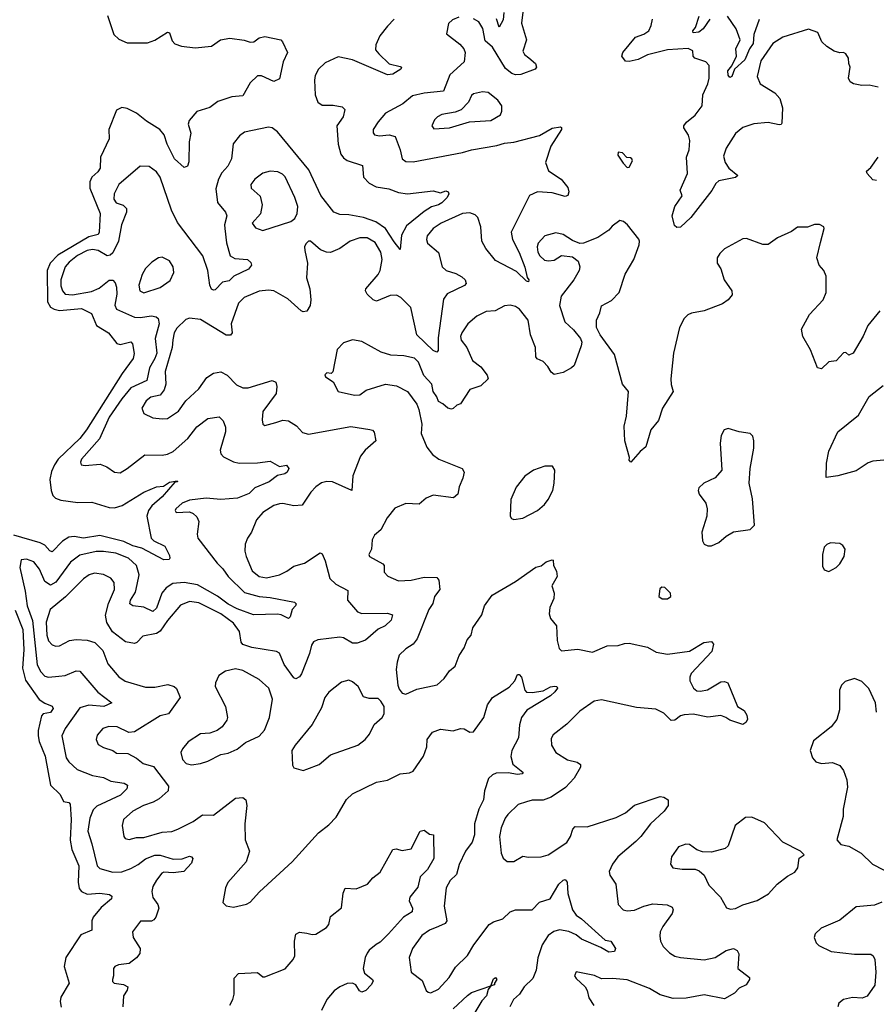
# Model space of a CAD drawing. Extents: x 1603745 to 1745082, y 385868 to 533966.
# Tile 471 of 646: x 1704257 to 1708935, y 474869 to 480245. Entities that reach past the tile are written whole.
import ezdxf

# ---------------------------------------------------------------- set-up
doc = ezdxf.new("R2010")
doc.units = 0

msp = doc.modelspace()

# ---------------------------------------------------------------- linework, layer by layer
at = {"layer": '0CON20XD'}
for points in [[(1704737.2, 480267.2), (1704771.8, 480165), (1704798, 480138), (1704845, 480118.5), (1704955, 480117.9), (1704995, 480132.7), (1705065, 480176), (1705075, 480173.3), (1705089.2, 480129.2), (1705105, 480112.5), (1705140.7, 480100.7), (1705215, 480090.9), (1705305, 480100), (1705354.6, 480135.4), (1705405, 480143.5), (1705482.9, 480132.9), (1705515, 480121.8), (1705535.4, 480124.6), (1705565, 480145.8), (1705595.9, 480154.1), (1705682.5, 480135), (1705692.5, 480125), (1705720, 480065), (1705695.5, 480014.5), (1705675, 479922.5), (1705645, 479907.5), (1705578.1, 479938.1), (1705555, 479938), (1705515, 479900), (1705475, 479830), (1705415, 479823.8), (1705338.8, 479798.8), (1705295, 479766.4), (1705225, 479743.5), (1705181.8, 479695), (1705177.5, 479675), (1705191.9, 479625), (1705182.2, 479577.8), (1705180.6, 479469.4), (1705174, 479446), (1705155, 479438.8), (1705103.1, 479485), (1705063.2, 479565), (1705045.8, 479615.8), (1705023.1, 479645), (1704950.5, 479690.5), (1704895, 479734.4), (1704845, 479760.6), (1704815, 479765.7), (1704785, 479751.2), (1704744, 479645), (1704745.5, 479595), (1704698.9, 479495), (1704697.1, 479435), (1704684.4, 479415), (1704651.5, 479385), (1704640.8, 479359.1), (1704640.5, 479325), (1704697, 479187), (1704690.7, 479085), (1704685, 479072.9), (1704635, 479059.4), (1704465, 478960.3), (1704424, 478915), (1704406.7, 478875), (1704409.2, 478705), (1704425, 478675.9), (1704445, 478663.9), (1704475, 478658), (1704595, 478668.6), (1704650.2, 478640.2), (1704675.8, 478575.8), (1704741.5, 478535), (1704787.2, 478477.2), (1704805, 478471.1), (1704865, 478485.6), (1704872.9, 478475), (1704882.1, 478422.1), (1704877.3, 478395), (1704816.3, 478313.7), (1704622.2, 478005), (1704585, 477957.6), (1704466.7, 477845), (1704446.5, 477815), (1704431, 477779), (1704421.8, 477735), (1704428.8, 477675), (1704438, 477648), (1704452.2, 477632.2), (1704481.3, 477621.3), (1704575, 477609.3), (1704650.4, 477610.4), (1704745, 477581.1), (1704775, 477579.2), (1704817.5, 477592.5), (1704935, 477666.2), (1705005, 477694.2), (1705041.9, 477698.1), (1705075, 477720), (1705117, 477727), (1705118.3, 477721.7), (1705105, 477720), (1705035, 477640), (1704978.2, 477591.8), (1704960.4, 477565), (1704951.5, 477535), (1704974.6, 477414.6), (1704989.5, 477399.5), (1705050.6, 477370.6), (1705075, 477320), (1705078, 477305), (1705072.7, 477297.3), (1705045, 477296.7), (1704925, 477358.9), (1704875, 477372.7), (1704826.7, 477396.7), (1704695, 477429), (1704605, 477415.2), (1704555, 477422.9), (1704525, 477419.4), (1704491.9, 477398.1), (1704435, 477340), (1704422.2, 477345), (1704395, 477375.4), (1704368.8, 477388.8), (1704225, 477430.3)], [(1706655, 480258.5), (1706621.2, 480245), (1706598.1, 480225), (1706587.7, 480167.7), (1706660.9, 480110.9), (1706683.3, 480085), (1706689.5, 480065), (1706683.5, 480015), (1706605.3, 479944.7), (1706571.1, 479855), (1706466.4, 479843.6), (1706401.3, 479828.7), (1706350, 479785), (1706255.4, 479734.6), (1706215, 479687.5), (1706188.1, 479645), (1706187, 479627), (1706195, 479616), (1706221.7, 479611.7), (1706275, 479616.2), (1706307.6, 479607.6), (1706335.3, 479535.3), (1706345.5, 479485.5), (1706365, 479470.6), (1706405, 479468.2), (1706675, 479520.4), (1706725, 479535.4), (1706862.1, 479557.9), (1706905, 479571.1), (1706955, 479576.9), (1707095, 479612.2), (1707165, 479653.5), (1707209.7, 479659.7), (1707215.7, 479655.7), (1707215.7, 479645), (1707158.1, 479555), (1707127.8, 479465), (1707145, 479420), (1707213.1, 479375), (1707249.7, 479329.7), (1707255.6, 479304.4), (1707250, 479285), (1707235, 479280.6), (1707165, 479300), (1707085, 479305.2), (1707040.6, 479285), (1706941.1, 479085), (1706947.8, 479045), (1706985, 478973.5), (1707015.4, 478894.6), (1707027.9, 478837.9), (1707038, 478825), (1707035, 478813.3), (1707025, 478816.7), (1706970.1, 478870.1), (1706855, 478930.8), (1706803.1, 478995), (1706780.7, 479035), (1706774.8, 479115), (1706759.2, 479165), (1706745, 479179.1), (1706715, 479190), (1706675, 479186.3), (1706558.5, 479135), (1706514.8, 479105.2), (1706481.8, 479065), (1706477.8, 479045), (1706484.6, 479024.6), (1706543.8, 478973.8), (1706564, 478896)], [(1707004.7, 480285.3), (1706996.9, 480226.9), (1707024.6, 480135), (1707005, 480072.5), (1707013.1, 480055), (1707036.7, 480036.7), (1707074.3, 480005), (1707078.6, 479985), (1707072, 479975), (1706993.4, 479946.6), (1706965, 479944.6), (1706945, 479952), (1706909.3, 479979.3), (1706839.6, 480095), (1706799.4, 480129.4), (1706787, 480197), (1706765, 480233.6), (1706735, 480249.1)], [(1706901, 480285), (1706897.6, 480245), (1706875, 480204), (1706860.4, 480250.4)], [(1708025, 480247.5), (1707989.5, 480195), (1707965, 480176.5), (1707934, 480174), (1707933.5, 480185), (1707947.2, 480202.8), (1707967.4, 480265)], [(1708295, 480246.9), (1708265.1, 480164.9), (1708261.7, 480115), (1708241.6, 480085), (1708216.7, 480025), (1708160, 479975), (1708145.5, 479934.5), (1708135, 479930), (1708125, 479942.5), (1708123.1, 479965), (1708146.1, 479993.9), (1708171.1, 480045), (1708168.2, 480085), (1708190.5, 480135), (1708170.3, 480195), (1708121.9, 480265)], [(1706302.1, 480247.9), (1706265, 480209.2), (1706223.4, 480156.6), (1706202.5, 480107.5), (1706200.3, 480080.3), (1706217.7, 480057.7), (1706275, 480004.4), (1706335, 479988.6), (1706341.2, 479985), (1706338.8, 479975), (1706295, 479947.8), (1706265, 479943.6), (1706075, 480026.7), (1705997, 480043), (1705925, 480009.5), (1705889.4, 479975), (1705870.8, 479940.8), (1705866.5, 479915), (1705871.2, 479835), (1705885, 479794.4), (1705908.8, 479778.8), (1705968.5, 479778.5), (1706018.4, 479768.4), (1706032.5, 479755), (1706024, 479715), (1705988.5, 479665), (1705995.4, 479565), (1706011.4, 479511.4), (1706025, 479490.9), (1706045, 479477.1), (1706128.9, 479448.9), (1706134.5, 479385), (1706165, 479352.2), (1706203, 479333), (1706272, 479322), (1706325, 479301.9), (1706375, 479294.3), (1706515, 479311.4), (1706555, 479300), (1706585, 479311.2), (1706597.5, 479305), (1706600, 479295), (1706591.2, 479275), (1706562.5, 479245), (1706545, 479233.6), (1706505, 479222.5), (1706465, 479198.1), (1706370, 479120), (1706342.1, 479067.9), (1706335, 478990), (1706302.3, 479032.3), (1706254.2, 479104.2), (1706201.1, 479141.1), (1706134.8, 479164.8), (1706055, 479180.5), (1706005, 479180.8), (1705972, 479195), (1705901.3, 479285), (1705836, 479425), (1705665, 479632.5), (1705635, 479654.5), (1705615, 479658.9), (1705485, 479630.6), (1705458.3, 479611.7), (1705422.1, 479567.9), (1705413.8, 479485), (1705394.6, 479445), (1705361.8, 479408.2), (1705342.9, 479375), (1705327.7, 479322.3), (1705337.6, 479247.6), (1705380.5, 479195), (1705389.1, 479175), (1705376.2, 479125), (1705378.2, 479105), (1705386.3, 479026.3), (1705405.9, 478955.9), (1705432, 478942), (1705501.2, 478935), (1705519.8, 478919.8), (1705523.1, 478905), (1705506.2, 478883.8), (1705425.7, 478844.3), (1705400.6, 478819.4), (1705365, 478812.2), (1705325, 478770.8), (1705315, 478767.5), (1705305, 478774.2), (1705294.6, 478795), (1705284.5, 478875.5), (1705256.8, 478955), (1705118.4, 479138.4), (1705085.3, 479205.3), (1705024.7, 479384.7), (1705004, 479414), (1704965, 479442.9), (1704915, 479445.7), (1704799.2, 479345), (1704772.4, 479295), (1704771.1, 479265), (1704784.8, 479244.8), (1704821.8, 479231.8), (1704839.6, 479215), (1704841.2, 479195), (1704812.9, 479125), (1704796.6, 479035), (1704765, 478972.2), (1704750.4, 478959.6), (1704735, 478956.2), (1704685, 478984), (1704655, 478990.3), (1704625, 478984.2), (1704572.7, 478957.3), (1704528, 478922), (1704506.1, 478895), (1704481.7, 478825), (1704481.9, 478791.9), (1704491.2, 478765), (1704505, 478747.1), (1704545, 478742.7), (1704649.5, 478760.5), (1704690.4, 478779.6), (1704745, 478822.2), (1704765, 478822.5), (1704778, 478808), (1704786.6, 478785), (1704787.4, 478747.4), (1704776.9, 478686.9), (1704785.4, 478665.4), (1704885, 478621.6), (1704915, 478619.5), (1704977.8, 478627.7), (1705002.7, 478622.7), (1705014, 478614), (1705018.8, 478585), (1704997.3, 478505), (1705006.3, 478425), (1704995, 478396), (1704966.2, 478343.8), (1704950.8, 478275), (1704865, 478235.8), (1704814.2, 478175.8), (1704745.2, 478075), (1704693.1, 477956.9), (1704594.4, 477845), (1704588.8, 477828.8), (1704592.5, 477815), (1704615, 477811.2), (1704697.6, 477817.6), (1704733.4, 477803.4), (1704774.4, 477774.4), (1704805, 477771.9), (1704845, 477794.4), (1704939.8, 477870.2), (1705035, 477866.9), (1705065, 477872.3), (1705095, 477887.7), (1705175, 477958.4), (1705225, 478022.8), (1705285, 478067.5), (1705346.3, 478076.3), (1705369.2, 478055), (1705380.7, 478020.7), (1705381.8, 477995), (1705352.2, 477895), (1705355.7, 477875), (1705369.3, 477859.3), (1705425, 477831.1), (1705455, 477824.5), (1705555, 477825.5), (1705625, 477834.4), (1705675, 477805.8), (1705715, 477812.5), (1705727.1, 477795), (1705718.6, 477775), (1705705.8, 477765), (1705665, 477756.7), (1705618.7, 477721.3), (1705541.7, 477688.3), (1705510.9, 477659.1), (1705446.6, 477633.4), (1705355.6, 477625.6), (1705275, 477632.9), (1705185, 477621.5), (1705144.2, 477605), (1705110, 477575), (1705106.7, 477565), (1705112.5, 477555), (1705185, 477557.5), (1705205, 477549.2), (1705225, 477530.8), (1705235.6, 477505), (1705226.8, 477436.8), (1705230, 477415), (1705335, 477277.1), (1705367.1, 477247.1), (1705395.9, 477205), (1705485, 477117.6), (1705565, 477096), (1705625, 477091.1), (1705757.5, 477065), (1705766.2, 477055), (1705763.3, 477045), (1705745.7, 477024.3), (1705734.3, 476985.7), (1705725, 476976.2), (1705685, 476996.5), (1705665, 477000), (1705533.8, 476995), (1705445, 477028.3), (1705395, 477053.8), (1705337.8, 477097.8), (1705228.7, 477158.7), (1705155, 477172.6), (1705094, 477166), (1705057, 477143), (1705033.1, 477115), (1705005, 477032.7), (1704984.2, 477014.2), (1704935, 477036.9), (1704874.6, 477044.6), (1704859.2, 477055), (1704862.1, 477075), (1704889.6, 477120.4), (1704898.6, 477161.4), (1704910, 477215), (1704894.7, 477265), (1704852.1, 477305), (1704782.5, 477332.5), (1704715, 477341.9), (1704675, 477340.7), (1704585, 477321.5), (1704535, 477282.9), (1704455, 477173.4), (1704425, 477156.9), (1704395, 477177.1), (1704364.7, 477245), (1704335, 477284.5), (1704295, 477300.4), (1704264.7, 477295.3), (1704258.1, 477255), (1704287.2, 477125), (1704298.1, 477045), (1704327.3, 476965), (1704353.4, 476723.4), (1704371.9, 476685), (1704395, 476660.8), (1704415, 476656.2), (1704470.9, 476660.9), (1704505, 476664.7), (1704565, 476690.4), (1704585, 476687.5), (1704683.5, 476573.5), (1704760, 476515), (1704717.5, 476495), (1704635, 476503.3), (1704585, 476488.9), (1704505, 476375.6), (1704488.2, 476335), (1704510.3, 476215), (1704525, 476192.9), (1704571.6, 476151.6), (1704655, 476118.4), (1704715, 476107.1), (1704755, 476088.4), (1704827.2, 476077.2), (1704845.6, 476065), (1704841.8, 476045), (1704808.1, 476011.9), (1704679.3, 475950.7), (1704658.9, 475931.1), (1704641.1, 475885), (1704629.2, 475815), (1704651.9, 475745), (1704679.6, 475625), (1704695, 475611.5), (1704765, 475591.8), (1704815, 475592.3), (1704865, 475611.1), (1704905, 475631.9), (1704945, 475663.7), (1704995, 475683.4), (1705025, 475684), (1705095, 475662.2), (1705145, 475662.9), (1705185, 475677.9), (1705195.3, 475675.3), (1705202.2, 475665), (1705195, 475639.2), (1705153.8, 475595), (1705095, 475587.5), (1705045, 475591.5), (1705033.6, 475585), (1705005, 475546.5), (1704985, 475512.5), (1704978.2, 475485), (1704985, 475452), (1705010.9, 475415), (1705017.1, 475395), (1705000.9, 475345), (1704990.2, 475329.8), (1704976.6, 475323.4), (1704916.2, 475323.8), (1704874, 475265), (1704876, 475235), (1704914.6, 475175), (1704913.9, 475146.1), (1704895, 475123.5), (1704855, 475092.9), (1704797.5, 475085), (1704776.2, 475075), (1704768.8, 475065), (1704770, 475025), (1704763.8, 475005)], [(1708943.9, 479876.1), (1708895, 479887.5), (1708855, 479886.2), (1708810, 479895), (1708792.5, 479905), (1708782.5, 479925), (1708792.5, 479985), (1708783.8, 480005), (1708783.3, 480035), (1708768.3, 480058.3), (1708755, 480066.7), (1708735, 480063.3), (1708705, 480073.8), (1708665, 480098), (1708638, 480125), (1708615.7, 480175.7), (1708565, 480192.5), (1708425, 480149.2), (1708369.5, 480115), (1708305, 480020), (1708284.7, 479934.7), (1708300, 479895), (1708380, 479845), (1708407.5, 479815), (1708423.1, 479763.1), (1708419.6, 479680.4), (1708415, 479672.9), (1708405, 479671.5), (1708345, 479684.5), (1708265, 479676.9), (1708205, 479655.6), (1708165, 479622.9), (1708115, 479543.8), (1708099.7, 479499.7), (1708110, 479465), (1708129.2, 479435), (1708178, 479395), (1708165, 479383.6), (1708074, 479365), (1708058.9, 479351.1), (1708037, 479313), (1707922.5, 479165), (1707865, 479112), (1707845, 479111.2), (1707832.2, 479122.2), (1707820.4, 479175), (1707835, 479224.3), (1707873.9, 479283.9), (1707864.2, 479315), (1707903.9, 479405), (1707897.8, 479495), (1707913.3, 479535), (1707917.1, 479585), (1707910, 479615), (1707884.2, 479655), (1707884.2, 479665), (1707898.6, 479685), (1707945, 479723.3), (1707983.5, 479775), (1707987.1, 479835), (1708015.6, 479895), (1708022.5, 479925), (1708022.5, 479995), (1708004.5, 480014.5), (1707943.8, 480035), (1707934.2, 480045), (1707932.5, 480075), (1707906.9, 480086.9), (1707795, 480080.3), (1707685, 480052.3), (1707635, 480027.9), (1707585, 480016.5), (1707565, 480019.2), (1707545.8, 480045), (1707550.8, 480065), (1707619.5, 480150.5), (1707665, 480165.7), (1707692, 480185), (1707705, 480212.5), (1707711.7, 480248.3)], [(1706518.6, 479648.6), (1706605, 479654.3), (1706713.1, 479686.9), (1706830, 479695), (1706882, 479725), (1706890.8, 479745), (1706889.2, 479775), (1706867.5, 479805), (1706815, 479847.8), (1706785, 479851.2), (1706735, 479839.4), (1706725, 479831.2), (1706707.5, 479795), (1706667.9, 479752.1), (1706635, 479740), (1706563.1, 479726.9), (1706538.8, 479715), (1706522.4, 479697.6), (1706508, 479665), (1706518.6, 479648.6)], [(1707575, 479437.5), (1707585, 479440), (1707602.5, 479475), (1707600, 479485), (1707591.7, 479491.7), (1707573, 479493), (1707548.3, 479518.3), (1707525, 479522.5), (1707523.8, 479505), (1707551.7, 479461.7), (1707575, 479437.5)], [(1708935, 479366.2), (1708915, 479370), (1708884.2, 479405), (1708881.4, 479418.6), (1708905, 479438.8), (1708945, 479494)], [(1705585, 479094.5), (1705737.1, 479142.9), (1705759.6, 479160.4), (1705772.6, 479187.4), (1705776.4, 479225), (1705760.5, 479275), (1705706.6, 479386.6), (1705692.4, 479402.4), (1705667.5, 479415), (1705625, 479417.3), (1705585, 479407.5), (1705542, 479375), (1705520, 479345), (1705521.2, 479325), (1705571.2, 479281.2), (1705581.4, 479235), (1705572.5, 479185), (1705527.5, 479135), (1705545, 479108), (1705585, 479094.5)], [(1708954.3, 478655.7), (1708887.5, 478575), (1708862.4, 478517.6), (1708808, 478425), (1708785, 478413.8), (1708767.7, 478427.7), (1708755, 478426.2), (1708715, 478383.3), (1708675, 478376.2), (1708635, 478338.8), (1708613.3, 478345), (1708575, 478442.5), (1708533.3, 478515), (1708526.7, 478555), (1708570, 478635), (1708644.4, 478715.6), (1708660, 478755), (1708660.8, 478845), (1708648, 478875), (1708622, 478905), (1708610, 478945), (1708629.3, 479029.3), (1708650, 479105), (1708647.5, 479115), (1708625, 479127.5), (1708597, 479127), (1708558.3, 479111.7), (1708505, 479112), (1708471.2, 479088.8), (1708395, 479054), (1708345, 479018), (1708315, 479018), (1708225, 479050), (1708205, 479048), (1708106.4, 478993.6), (1708080.7, 478969.3), (1708066.2, 478945), (1708066.2, 478915), (1708085.6, 478885.6), (1708104.5, 478824.5), (1708145.8, 478765), (1708146.9, 478743.1), (1708125, 478716.2), (1708095, 478694.2), (1707995, 478655.8), (1707925, 478642), (1707905, 478633.8), (1707885, 478613.3), (1707860, 478565), (1707826.9, 478425), (1707812, 478285), (1707813.9, 478253.9), (1707826.2, 478215), (1707768, 478125), (1707745, 478057.5), (1707704, 478005), (1707676.1, 477913.9), (1707645, 477887.5), (1707595, 477830), (1707585, 477840), (1707587.5, 477855), (1707561.2, 477945), (1707557.5, 478025), (1707570, 478080), (1707581.2, 478215), (1707548, 478255), (1707505, 478416.7), (1707426.2, 478525), (1707407.5, 478565), (1707407.5, 478605), (1707425.8, 478644.2), (1707435, 478682.5), (1707487.9, 478712.1), (1707530, 478755), (1707563.3, 478855), (1707611.1, 478935), (1707639.6, 479015), (1707642.5, 479035), (1707637.6, 479047.6), (1707575.6, 479125.6), (1707555, 479143.8), (1707535, 479148.8), (1707492.3, 479117.7), (1707474.3, 479095.7), (1707415, 479055.7), (1707335, 479024.3), (1707315, 479024), (1707275, 479039.2), (1707225, 479071.4), (1707185, 479081.4), (1707125.6, 479064.4), (1707088.5, 479025), (1707082.1, 479005), (1707086.4, 478975), (1707097.8, 478955), (1707122.7, 478932.7), (1707145, 478928.5), (1707175, 478932.7), (1707215, 478957.5), (1707275, 478950), (1707306.8, 478926.8), (1707315.6, 478895.6), (1707311.9, 478875), (1707283.5, 478825), (1707214.4, 478735), (1707205.5, 478685), (1707233.3, 478595), (1707282.1, 478552.1), (1707320, 478505), (1707326.2, 478485), (1707324, 478465), (1707285, 478356.7), (1707271.2, 478345), (1707225, 478318.6), (1707175, 478307.5), (1707160, 478320), (1707141.2, 478351.2), (1707115, 478379.2), (1707082.9, 478392.9), (1707075.8, 478405), (1707073.2, 478455), (1707046.2, 478525), (1707034.6, 478605), (1706986.7, 478665), (1706965, 478678.8), (1706935, 478687.3), (1706905, 478683.5), (1706853.8, 478656.2), (1706805, 478651.1), (1706754.2, 478625.8), (1706705, 478584.5), (1706671.1, 478535), (1706664.5, 478515), (1706667.8, 478495), (1706698.9, 478455), (1706728.9, 478385), (1706775, 478348.9), (1706809.4, 478305), (1706814.4, 478285), (1706774.6, 478245.4), (1706715, 478225.5), (1706665, 478147.5), (1706645, 478140), (1706625, 478122.5), (1706615, 478118.8), (1706595, 478123.8), (1706568.3, 478148.3), (1706545, 478160), (1706535.9, 478185.9), (1706515.7, 478215.7), (1706508.1, 478255), (1706463.2, 478303.2), (1706434.6, 478375), (1706412.9, 478397.1)], [(1706564, 478896), (1706586.1, 478876.1), (1706638.8, 478858.8), (1706670.8, 478840.8), (1706690, 478825), (1706695.7, 478805), (1706685.3, 478794.7), (1706591.7, 478748.3), (1706571.7, 478718.3), (1706542.1, 478507.9), (1706541.4, 478438.6), (1706535, 478429.2), (1706515, 478439.5), (1706426.2, 478525), (1706393.8, 478673.8), (1706338.8, 478728.8), (1706315, 478740.5), (1706280.7, 478739.3), (1706205, 478708.1), (1706188, 478715), (1706155, 478746), (1706145.6, 478765), (1706147.8, 478775), (1706215, 478853.3), (1706225.4, 478875), (1706237.3, 478935), (1706230, 478975), (1706198.6, 479028.6), (1706155, 479053.2), (1706115, 479054.8), (1706061.9, 479035), (1706005, 478995.9), (1705955, 478973.3), (1705932.5, 478975), (1705899.1, 478989.1), (1705845, 479036.2), (1705835, 479036.2), (1705818.8, 479021.2), (1705812.5, 479005), (1705814.2, 478985), (1705828.5, 478915), (1705822.5, 478835), (1705841.8, 478775), (1705847.1, 478715), (1705843.6, 478685), (1705825, 478653.1), (1705805, 478649.5), (1705795, 478655.5), (1705721.3, 478721.3), (1705645, 478764), (1705615, 478769.2), (1705565, 478763.7), (1705482.5, 478727.5), (1705452.2, 478697.8), (1705411.8, 478585), (1705417.5, 478535), (1705407.6, 478522.4), (1705385, 478523.5), (1705245, 478608.2), (1705185, 478615.4), (1705165, 478608.2), (1705115, 478560.5), (1705100.7, 478535), (1705093.7, 478496.4), (1705090, 478455), (1705051.2, 478325), (1705054.6, 478255), (1705046.5, 478223.5), (1705025, 478194.4), (1704973.8, 478185), (1704948, 478165), (1704923.3, 478125), (1704934.4, 478094.4), (1704985, 478071.4), (1705035, 478065.6), (1705065, 478068.6), (1705125, 478108.6), (1705165, 478164), (1705235, 478229.2), (1705278.3, 478291.7), (1705315, 478314.4), (1705355, 478322.2), (1705390, 478305), (1705441.3, 478251.3), (1705475, 478234.5), (1705505, 478235.6), (1705635, 478275.6), (1705655, 478266.2), (1705662.1, 478242.1), (1705658.6, 478205), (1705585, 478106), (1705580.5, 478060.5), (1705585, 478036.7), (1705595, 478029.2), (1705655.7, 478045.7), (1705695, 478058.2), (1705725, 478054.5), (1705768.3, 478028.3), (1705801.4, 477991.4), (1705835, 477981.8), (1706065, 478023.2), (1706168.5, 478008.5), (1706184.3, 478004.3), (1706192.5, 477992.5), (1706201.1, 477945), (1706144.4, 477895), (1706118.3, 477861.7), (1706076.7, 477755), (1706070, 477675), (1705965, 477721.1), (1705935, 477724.6), (1705905, 477716.4), (1705875, 477695.5), (1705846.7, 477665), (1705800, 477595), (1705755, 477590), (1705695, 477603.5), (1705675, 477601.8), (1705645, 477592.5), (1705585, 477555.4), (1705550, 477515), (1705523.1, 477446.9), (1705500.8, 477415), (1705487.7, 477382.3), (1705487, 477343), (1705493.5, 477315), (1705526.9, 477236.9), (1705565.3, 477205.3), (1705605, 477198), (1705675.8, 477215), (1705716.6, 477233.4), (1705755, 477260.8), (1705812.2, 477277.8), (1705897.5, 477335), (1705908.2, 477328.2), (1705925, 477290), (1705951.5, 477195), (1705983.1, 477163.1), (1706048.3, 477128.3), (1706047.7, 477075), (1706101.9, 477011.9), (1706125, 477003.7), (1706265.6, 477005.6), (1706293.3, 476995), (1706285, 476966.7), (1706253.4, 476936.6), (1706215, 476917.5), (1706145, 476858.1), (1706099.3, 476840.7), (1706075, 476840.9), (1706025, 476870.4), (1706005, 476873.8), (1705885, 476859.4), (1705861.5, 476848.5), (1705849.8, 476830.2), (1705839.3, 476785), (1705796.7, 476673.3), (1705785, 476657.5), (1705765, 476646), (1705755, 476651.2), (1705702.1, 476725), (1705675, 476786.4), (1705660, 476795), (1705525, 476817.9), (1705475, 476834.2), (1705466.9, 476846.9), (1705457.1, 476905), (1705425, 476950), (1705355, 477000.7), (1705235, 477062), (1705185, 477068.9), (1705135, 477048.5), (1705064.2, 476965), (1705023.8, 476906.2), (1705005, 476894.8), (1704929.8, 476880.2), (1704897.8, 476845), (1704885, 476839.6), (1704835, 476847.9), (1704763.6, 476903.6), (1704733.4, 476953.4), (1704726.2, 476993.8), (1704741.9, 477058.1), (1704775.4, 477135), (1704772.8, 477172.8), (1704755, 477195.7), (1704715, 477215.6), (1704665, 477223.5), (1704636, 477215), (1704605, 477191.8), (1704506.8, 477093.2), (1704424.4, 477025), (1704401.9, 476955), (1704405.3, 476885), (1704415, 476853.1), (1704435, 476832.9), (1704455, 476824.3), (1704475, 476827.1), (1704530, 476855), (1704565, 476860.5), (1704625, 476856.7), (1704666.7, 476845), (1704711.1, 476801.1), (1704737.7, 476727.7), (1704798.1, 476658.1), (1704832.9, 476632.9), (1704945, 476601.1), (1704995, 476600.4), (1705065.4, 476614.6), (1705101.4, 476605), (1705113, 476593), (1705133.1, 476545), (1705097, 476493), (1705070, 476455), (1705025, 476443.5), (1704885, 476356.8), (1704853.3, 476353.3), (1704788.8, 476385), (1704743.6, 476386.4), (1704711.4, 476375), (1704680.3, 476339.7), (1704674, 476315), (1704685, 476288), (1704715, 476271.9), (1704765, 476254.3), (1704785, 476240.6), (1704848.2, 476238.2), (1704895, 476212.9), (1704930.8, 476185), (1704987.8, 476167.8), (1705070.5, 476060.5), (1705067.3, 476035), (1705018.5, 475991.5), (1704986.6, 475973.4), (1704932.5, 475955), (1704875, 475923.1), (1704825, 475878), (1704817.1, 475845), (1704826.2, 475785), (1704833.3, 475775), (1704855, 475769.2), (1704895, 475780.6), (1704935, 475780.6), (1705035, 475808.5), (1705087.6, 475812.4), (1705121.2, 475825), (1705205, 475867.5), (1705255, 475904.4), (1705315, 475901.4), (1705435, 475994.4), (1705475, 475999.2), (1705492, 475985), (1705496.9, 475955), (1705487.1, 475855), (1705487.7, 475767.7), (1705512.9, 475705), (1705493.6, 475646.4), (1705394.2, 475535), (1705380.6, 475505), (1705366.7, 475425), (1705385, 475406.7), (1705425, 475400), (1705495, 475416.2), (1705515, 475426.2), (1705567.1, 475482.9), (1705745, 475647.1), (1705889.2, 475805), (1705945, 475849.4), (1705985, 475890.8), (1706042, 475988), (1706075, 476018.6), (1706205, 476082.5), (1706265, 476093.1), (1706335, 476127.1), (1706385, 476132.9), (1706405, 476142), (1706462.2, 476225), (1706480, 476275), (1706482, 476315), (1706511.2, 476355), (1706555, 476372.5), (1706625, 476362), (1706665, 476375.6), (1706685, 476374), (1706715, 476355.7), (1706735, 476357.5), (1706791.9, 476435), (1706811.8, 476505), (1706838.1, 476545), (1706929.4, 476600.6), (1706960, 476635), (1706975, 476670), (1706985, 476670), (1706996.7, 476655), (1707016, 476585), (1707024.4, 476574.4), (1707055, 476571.9), (1707115, 476580.9), (1707155, 476602.5), (1707177, 476607), (1707190, 476605), (1707194.4, 476595), (1707180, 476575), (1707155.8, 476554.2), (1707025.6, 476475), (1706997.8, 476435), (1706986.5, 476395), (1706980.4, 476325), (1706944.5, 476255), (1706938.5, 476221.5), (1706949.8, 476179.8), (1706995.7, 476145), (1707005.7, 476135), (1707001.4, 476128.6), (1706975.9, 476124.1), (1706923.6, 476133.6), (1706858.8, 476131.2), (1706838.1, 476121.9), (1706817.9, 476102.1), (1706795.3, 476035), (1706789.6, 475985), (1706764.7, 475935.2), (1706740.9, 475855), (1706740, 475795), (1706728.5, 475755), (1706692.2, 475705), (1706657.4, 475632.6), (1706642.4, 475577.6), (1706608.2, 475545), (1706586.4, 475505), (1706574.5, 475405.5), (1706590.4, 475325), (1706579.7, 475310.2), (1706545, 475293.9), (1706495.8, 475274.2), (1706453.6, 475245), (1706402.5, 475175), (1706383.6, 475125), (1706395.7, 475045), (1706455, 475000), (1706476.2, 474945), (1706487.5, 474935), (1706502.7, 474932.7), (1706545, 474952.9), (1706602.2, 475015), (1706637.2, 475072.8), (1706703.3, 475136.7), (1706737.5, 475195), (1706820.8, 475305), (1706845, 475319.4), (1706895, 475335.6), (1706935.3, 475374.7), (1706965, 475384.6), (1707055, 475385.6), (1707095, 475427.3), (1707154, 475445), (1707201.1, 475525), (1707225, 475548), (1707235, 475551.2), (1707246.4, 475536.4), (1707250.4, 475475), (1707275.2, 475385.2), (1707295, 475356.4), (1707325, 475335.4), (1707455, 475218.8), (1707485, 475214.2), (1707511.2, 475175), (1707505, 475157.5), (1707475, 475153.5), (1707430.4, 475180.4), (1707325, 475224.2), (1707295, 475248.5), (1707255, 475267.7), (1707205, 475275.5), (1707173.1, 475266.9), (1707143.1, 475245), (1707109.6, 475195), (1707085.9, 475124.1), (1707077.7, 475055), (1707059.7, 475010.3), (1707012.2, 474965), (1706985.6, 474925), (1706954.3, 474895), (1706934.4, 474855)], [(1704935, 478754.5), (1705025, 478782.2), (1705078.4, 478821.6), (1705099.6, 478865), (1705094.5, 478895), (1705075, 478928.1), (1705035, 478947.8), (1705015, 478945.7), (1704978.7, 478921.3), (1704943.6, 478886.4), (1704925.4, 478854.6), (1704908.2, 478795), (1704913.3, 478765), (1704935, 478754.5)], [(1706412.9, 478397.1), (1706355, 478410), (1706283.8, 478413.8), (1706230.5, 478430.5), (1706125, 478488.8), (1706075, 478496.7), (1706025, 478480), (1705991.2, 478445), (1705967.7, 478322.3), (1705957.5, 478312.5), (1705935, 478316.7), (1705924.2, 478305.8), (1705926.7, 478295), (1705968.3, 478268.3), (1705996.7, 478215), (1706085, 478194.5), (1706115, 478197.1), (1706148.3, 478221.7), (1706255, 478255.6), (1706315, 478245.6), (1706374.3, 478214.3), (1706425.5, 478145.5), (1706437.4, 478117.4), (1706452.7, 478037.3), (1706448.6, 477985), (1706480.4, 477910.4), (1706510.9, 477870.9), (1706545.3, 477845.3), (1706673.8, 477795), (1706684.2, 477775), (1706677.5, 477742.5), (1706656.7, 477695), (1706650, 477655), (1706625.9, 477634.1), (1706515, 477649.4), (1706477.1, 477632.9), (1706439.2, 477600.8), (1706366.5, 477603.5), (1706305, 477577.5), (1706264.7, 477525.3), (1706230, 477460), (1706195, 477430), (1706181.4, 477405), (1706178.1, 477355), (1706164.2, 477325), (1706168, 477315), (1706240, 477275), (1706246.9, 477265), (1706247.9, 477227.9), (1706266.8, 477206.8), (1706325, 477182.2), (1706395, 477185.6), (1706465, 477200.8), (1706535, 477199.2), (1706546.7, 477185), (1706550.9, 477135), (1706523.1, 477095), (1706512.5, 477057.5), (1706491.4, 477025), (1706427.8, 476865), (1706405, 476835.6), (1706365, 476809.4), (1706330, 476775), (1706318, 476738), (1706313.3, 476696.7), (1706322.3, 476612.3), (1706329.3, 476589.3), (1706345, 476567.5), (1706365, 476562.5), (1706425, 476590), (1706536.4, 476613.6), (1706575, 476647.5), (1706605, 476689.2), (1706634.6, 476715.4), (1706656.2, 476773.8), (1706684.4, 476815), (1706701.4, 476858.6), (1706722, 476885), (1706732, 476925), (1706781.2, 476995), (1706796, 477045), (1706836.8, 477103.2), (1706965, 477176.9), (1707075, 477256), (1707105, 477263.8), (1707132.5, 477285), (1707165, 477296.7), (1707170, 477295), (1707172.5, 477265), (1707188.8, 477235), (1707192, 477205), (1707163.8, 477155), (1707176, 477115), (1707174.2, 477085), (1707151.4, 477035), (1707149.1, 477000.9), (1707155, 476976.2), (1707188.6, 476935), (1707191.4, 476855), (1707202.1, 476812.1), (1707215, 476800), (1707305, 476808.2), (1707385, 476792.3), (1707465, 476825.8), (1707525, 476828), (1707560, 476840), (1707585, 476840.8), (1707685, 476818.8), (1707732.6, 476792.6), (1707795, 476780.8), (1707915, 476798.1), (1707992.5, 476845), (1708035, 476850), (1708046.2, 476835), (1708035.8, 476795), (1707924.4, 476675), (1707916.5, 476655), (1707917.3, 476635), (1707937.3, 476595), (1707955, 476581.5), (1707975, 476578.2), (1708013.4, 476586.6), (1708085, 476629.2), (1708105, 476631.2), (1708123.9, 476623.9), (1708177.5, 476495), (1708213.3, 476473.3), (1708227.5, 476447.5), (1708230.8, 476425), (1708222.7, 476407.3), (1708205, 476396.2), (1708135, 476420.6), (1708112.5, 476435), (1708085.4, 476445.4), (1708015, 476437.8), (1707935, 476452.7), (1707885, 476450.6), (1707865, 476444.2), (1707835, 476420.8), (1707815, 476418.1), (1707775, 476458.2), (1707730.4, 476480.4), (1707625, 476489.6), (1707435, 476531.3), (1707394, 476525), (1707315, 476470), (1707245, 476398.1), (1707170, 476340), (1707158.8, 476321.2), (1707160.8, 476285), (1707184.6, 476244.6), (1707248, 476205), (1707301.7, 476191.7), (1707319.6, 476179.6), (1707320, 476165), (1707285.3, 476104.7), (1707237.4, 476052.6), (1707159.8, 476000.2), (1707115.5, 475984.5), (1707055, 475984.3), (1707025, 475974.3), (1706979.1, 475960.9), (1706922.9, 475905), (1706908.1, 475885), (1706887.1, 475832.9), (1706877.6, 475785), (1706885.5, 475695.5), (1706897.1, 475667.1), (1706919.1, 475649.1), (1706955, 475649.2), (1707005, 475678), (1707035, 475672.5), (1707104.1, 475674.1), (1707143.7, 475686.3), (1707245, 475753.5), (1707265.4, 475785), (1707277.1, 475825), (1707290.5, 475839.5), (1707355, 475838.5), (1707515, 475888.8), (1707565, 475915.4), (1707615, 475956.5), (1707755, 476003.1), (1707775, 476000.6), (1707798.8, 475985), (1707798.8, 475955), (1707775.4, 475924.6), (1707701.1, 475855), (1707648.5, 475785), (1707620.8, 475759.2), (1707522.7, 475675), (1707494.5, 475635), (1707476, 475595), (1707478.8, 475575), (1707512.5, 475525), (1707525, 475413.8), (1707552, 475385), (1707575, 475379.1), (1707615, 475382.7), (1707665, 475404.5), (1707715, 475417.3), (1707792.1, 475412.1), (1707820, 475400), (1707825.8, 475385.8), (1707820, 475365), (1707768.2, 475295), (1707754.6, 475265), (1707752.2, 475242.2), (1707756.5, 475215), (1707770.6, 475185), (1707805, 475151.1), (1707835, 475133.1), (1707865, 475124.5), (1707995, 475112.5), (1708055, 475124.6), (1708115, 475163.1), (1708155, 475173.3), (1708175, 475163.3), (1708184, 475145), (1708179.2, 475065), (1708242.5, 475015), (1708242.9, 475005), (1708223.9, 474976.1), (1708185, 474956.7), (1708159.6, 474930.4), (1708105, 474900), (1707995, 474920.3), (1707897.1, 474902.9), (1707825, 474901.7), (1707755, 474920.9), (1707696.9, 474955), (1707575, 475002.7), (1707495, 475010.6), (1707435, 475008.1), (1707395, 475027.5), (1707295, 475046.7), (1707287.5, 475025), (1707295, 475010), (1707344.2, 474965), (1707355.8, 474945), (1707365.7, 474905), (1707392.1, 474862.1)], [(1709075, 477848.8), (1708915, 477834), (1708890, 477825), (1708825, 477781.2), (1708725, 477753.8), (1708660, 477745), (1708663, 477823), (1708675, 477890), (1708724, 477995), (1708837.5, 478085), (1708895, 478188), (1708971.3, 478248.7)], [(1708035, 477372), (1708075, 477390), (1708115, 477426), (1708155, 477449.2), (1708245, 477461.2), (1708268.8, 477485), (1708258.8, 477628.8), (1708240, 477715), (1708246.7, 477795), (1708266.2, 477905), (1708266.2, 477945), (1708260.7, 477970.7), (1708245, 477986.2), (1708185, 477994), (1708126.4, 478013.6), (1708104.3, 478005.7), (1708088, 477975), (1708082.7, 477932.7), (1708091.2, 477785), (1708055, 477743.3), (1707992.5, 477715), (1707965, 477690), (1707961.2, 477675), (1707966.7, 477655), (1708003.3, 477605), (1708011.2, 477575), (1708008.8, 477535), (1707982.7, 477447.3), (1707985, 477400), (1707995, 477381.2), (1708015, 477372), (1708035, 477372)], [(1706955, 477516.2), (1707005, 477524.3), (1707084.5, 477565.5), (1707122.1, 477597.9), (1707142.5, 477625), (1707168.1, 477675), (1707175.7, 477715), (1707180, 477785), (1707167, 477807), (1707125, 477806.7), (1707062.5, 477785), (1707015, 477753.3), (1706967.3, 477692.7), (1706938.6, 477625), (1706936.2, 477535), (1706942.3, 477522.3), (1706955, 477516.2)], [(1708675, 477233.3), (1708715.4, 477254.6), (1708735.7, 477275), (1708759.4, 477315), (1708764.2, 477355), (1708752, 477375), (1708735, 477385.7), (1708685, 477388.6), (1708665, 477380), (1708650.8, 477365), (1708640.8, 477325), (1708641.7, 477261.7), (1708650.7, 477240.7), (1708675, 477233.3)], [(1707795, 477082.5), (1707812.5, 477095), (1707810, 477115), (1707780, 477145), (1707763, 477147), (1707753, 477137), (1707747.5, 477095), (1707765, 477082.5), (1707795, 477082.5)], [(1704232.1, 477022.1), (1704274, 476915), (1704279.7, 476805), (1704271.8, 476705), (1704289, 476639), (1704363.2, 476533.2), (1704395, 476512.7), (1704435, 476498), (1704440.8, 476485), (1704425, 476462.9), (1704385, 476455.8), (1704377.1, 476445), (1704358.7, 476365), (1704358, 476335), (1704363.9, 476305), (1704396.8, 476225), (1704426.4, 476065), (1704478.8, 476015), (1704496.2, 475976.2), (1704525, 475972), (1704532.7, 475962.7), (1704538.8, 475878.8), (1704533.3, 475765), (1704541.6, 475715), (1704581.1, 475625), (1704576.9, 475536.9), (1704582.6, 475502.6), (1704595.4, 475485.4), (1704625, 475470.5), (1704695, 475475.4), (1704748.3, 475468.3), (1704760.7, 475460.7), (1704758, 475445), (1704701.9, 475398.1), (1704658.9, 475345), (1704652.1, 475325), (1704652, 475275), (1704591.7, 475248.3), (1704509.2, 475125), (1704500.8, 475075), (1704526.7, 474985), (1704482.1, 474907.9), (1704478.2, 474885), (1704484.2, 474854.2)], [(1705195, 476176.9), (1705245, 476184.4), (1705285, 476196), (1705355.8, 476234.2), (1705395, 476241.4), (1705445, 476263.1), (1705490.3, 476299.7), (1705565, 476333.3), (1705594.1, 476365.9), (1705620.9, 476435), (1705637.7, 476535), (1705618.1, 476595), (1705565, 476643.1), (1705475, 476691.2), (1705435, 476700.4), (1705381.1, 476688.9), (1705344.6, 476665.4), (1705327.1, 476625), (1705324.7, 476604.7), (1705380.6, 476495), (1705392.5, 476435), (1705389.1, 476420.9), (1705362, 476385), (1705336.4, 476363.6), (1705295, 476349.2), (1705245, 476346), (1705177, 476303), (1705145.6, 476264.4), (1705137.1, 476245), (1705145.5, 476205.5), (1705166.2, 476185), (1705195, 476176.9)], [(1705805, 476146.7), (1705825, 476153.3), (1705892.1, 476177.9), (1705955, 476230.6), (1706103.3, 476285), (1706144.4, 476315.6), (1706167.5, 476345), (1706193.2, 476396.8), (1706236.7, 476435), (1706247.5, 476455), (1706247.5, 476495), (1706230, 476525), (1706215, 476538.8), (1706165, 476538.8), (1706135, 476548.8), (1706105.7, 476605), (1706075, 476630.9), (1706055, 476639.1), (1706015, 476627.8), (1705945, 476574.4), (1705923.6, 476545), (1705905, 476488), (1705855, 476397.5), (1705761.2, 476285), (1705743.3, 476255), (1705747.5, 476175), (1705755, 476160), (1705805, 476146.7)], [(1708936.2, 476465), (1708930, 476515), (1708893.6, 476593.6), (1708855, 476632.5), (1708815, 476647.5), (1708765, 476632.5), (1708745, 476612.5), (1708733.3, 476585), (1708733.6, 476476.4), (1708718.8, 476425), (1708688.8, 476385), (1708592.1, 476307.9), (1708574.2, 476255), (1708586.2, 476215), (1708605, 476193.8), (1708635, 476184), (1708695, 476188.8), (1708735, 476172.5), (1708755.9, 476145.9), (1708773.3, 476095), (1708776.7, 476055), (1708753.8, 475935), (1708753.8, 475895), (1708718.3, 475768.3), (1708741.7, 475741.7), (1708785, 475733.3), (1708852.5, 475695), (1708913.9, 475633.9), (1709030, 475575)], [(1708138.8, 475388.8), (1708165, 475393.1), (1708205, 475413.3), (1708285, 475436.7), (1708346.6, 475473.4), (1708393.8, 475526.2), (1708450.3, 475569.7), (1708489.7, 475590.3), (1708505.8, 475614.2), (1708513, 475667), (1708540, 475685), (1708520, 475705), (1708423.8, 475753.8), (1708325, 475860), (1708255, 475891.4), (1708220.6, 475889.4), (1708164.2, 475845.8), (1708125.7, 475735), (1708110, 475720), (1708035, 475699.4), (1707985, 475702.5), (1707955, 475713.1), (1707915, 475742.5), (1707895, 475744.6), (1707855, 475729.4), (1707817.1, 475675), (1707810, 475635), (1707824, 475615), (1707875, 475606.7), (1707945, 475607.1), (1707967.6, 475597.6), (1707994.4, 475574.4), (1708020.6, 475520.6), (1708084.5, 475454.5), (1708115.9, 475395.9), (1708138.8, 475388.8)], [(1705404.4, 474865.6), (1705421.4, 474895), (1705428.6, 474925), (1705427.7, 475012.3), (1705451.7, 475038.3), (1705555, 475042.5), (1705585, 475020), (1705595, 475020), (1705706.1, 475063.9), (1705750.5, 475115), (1705759.1, 475135), (1705757.8, 475215), (1705765, 475253.3), (1705785, 475264), (1705825, 475258), (1705855, 475250), (1705875, 475251.9), (1705931.7, 475288.3), (1705945.6, 475305), (1705955, 475348), (1706014.5, 475395.5), (1706023.5, 475476.5), (1706035, 475503.3), (1706095, 475499.2), (1706156.2, 475525), (1706185, 475560), (1706225, 475590), (1706295, 475714), (1706312.3, 475717.7), (1706345, 475710), (1706395, 475718), (1706443.8, 475815), (1706465, 475820), (1706495, 475797.5), (1706516, 475795), (1706518.9, 475665), (1706483.9, 475605), (1706444.1, 475565), (1706431.7, 475508.3), (1706387.2, 475455), (1706384.7, 475435), (1706401.8, 475395), (1706400.4, 475375), (1706352.3, 475345), (1706271.1, 475255), (1706225, 475209.6), (1706203.4, 475196.6), (1706165, 475165.4), (1706155, 475149.4), (1706144.4, 475125.6), (1706132.8, 475065), (1706139.8, 475039.8), (1706184.3, 475005), (1706187.5, 474995), (1706177.1, 474975), (1706148.1, 474945), (1706125, 474935.6), (1706112.7, 474942.7), (1706091.8, 474975), (1706075, 474984.7), (1706045, 474982.9), (1706005, 474965.6), (1705975, 474943.5), (1705935, 474895.3), (1705906, 474835)], [(1708965, 475427.5), (1708925, 475410), (1708825, 475401.2), (1708735, 475329.2), (1708633.3, 475285), (1708600, 475255), (1708596.2, 475235), (1708606.2, 475205), (1708620.9, 475190.9), (1708687.3, 475157.3), (1708815.9, 475144.1), (1708905, 475143.3), (1708916.7, 475135), (1708926.2, 475115), (1708932, 475045), (1708925.7, 474974.3), (1708885.5, 474914.5), (1708857, 474903), (1708805, 474906.2), (1708755, 474895.5), (1708730.8, 474875), (1708724.3, 474855)], [(1704763.8, 475005), (1704764, 474994), (1704772.5, 474985), (1704825, 474977.5), (1704847.5, 474965), (1704845, 474946), (1704823.8, 474915), (1704820.4, 474855)], [(1706625, 474844.4), (1706702.7, 474917.3), (1706725, 474933.5), (1706830, 474970), (1706845, 475008.8), (1706855.7, 475015.7), (1706863.3, 475005), (1706850, 474985), (1706850, 474975), (1706830, 474970), (1706815, 474950), (1706806.2, 474915), (1706781.5, 474888.5), (1706742.9, 474825)]]:
    msp.add_lwpolyline(points, dxfattribs=at)

doc.saveas('drawing.dxf')
